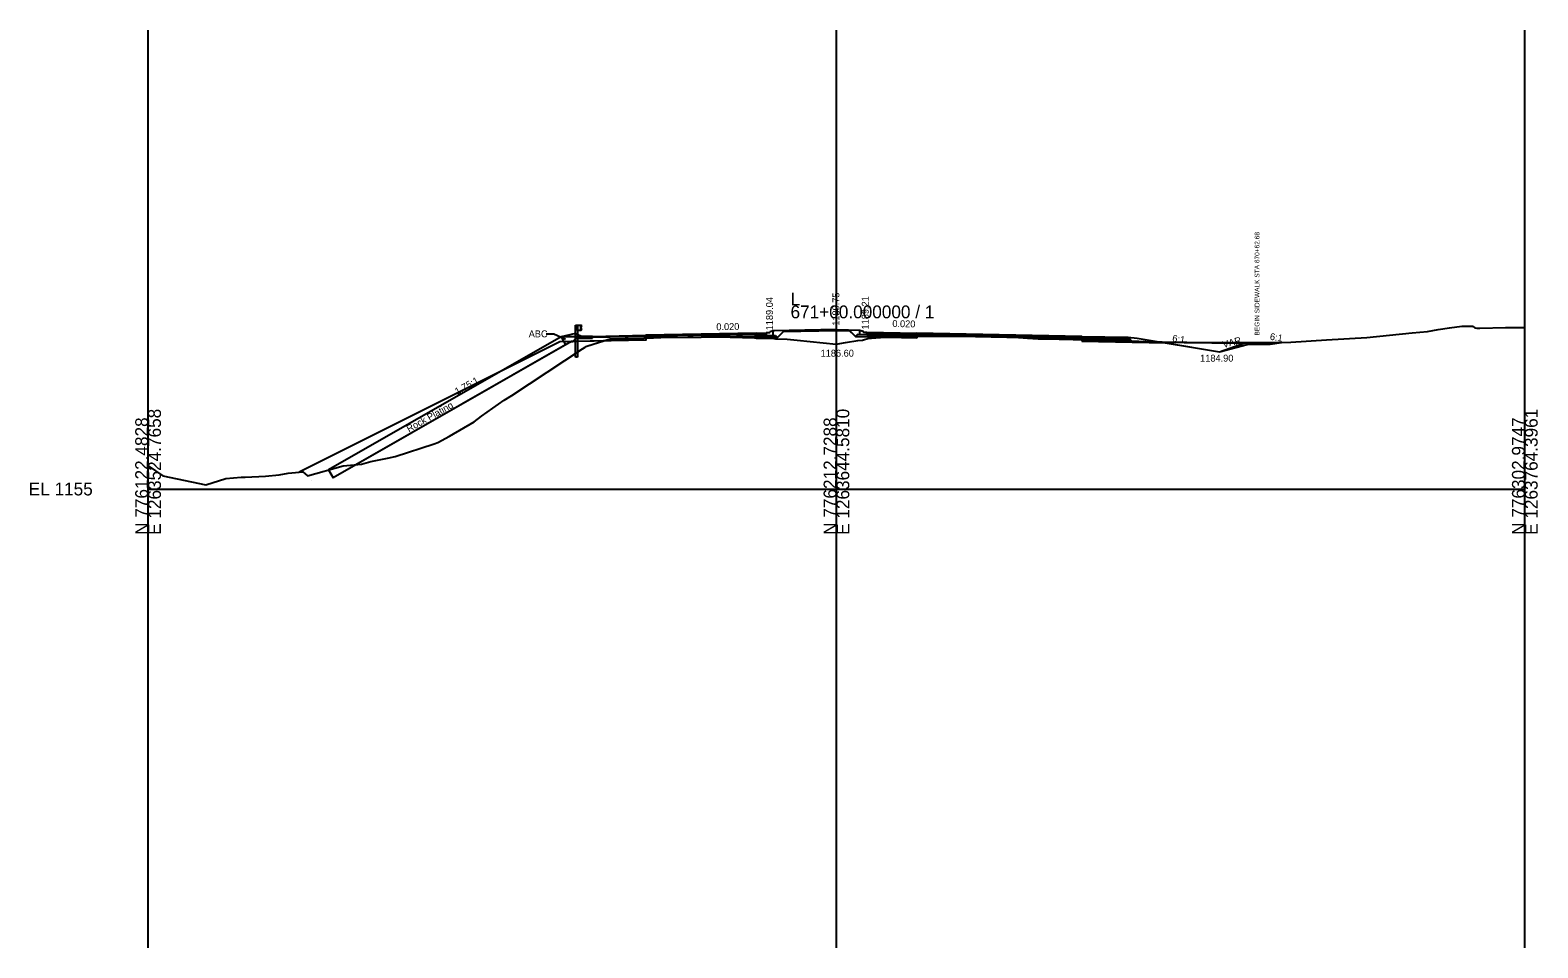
# Model space of a CAD drawing. Extents: x -41 to 1262860, y -100 to 777489.
# Drawn here: x -25.7 to 302.8, y 3845 to 4045 of the extents above; entities that cross this region are included whole.
import ezdxf

# ---------------------------------------------------------------- set-up
doc = ezdxf.new("R2010")
doc.units = 0
for name, color, linetype in [('Exist Cross Section Cell', 7, 'Continuous'), ('Exist XS Center Line Elevation Label', 7, 'Continuous'), ('Exist XS Ground Line', 7, 'Continuous'), ('Prop CMT Guardrail Graphics', 7, 'Continuous'), ('Prop CMT Pvmt Concrete', 7, 'Continuous'), ('Prop CMT Pvmt Course 1', 7, 'Continuous'), ('Prop CMT Pvmt Course 4', 7, 'Continuous'), ('Prop CMT Pvmt Surface', 7, 'Continuous'), ('Prop CMT Shld Paved Course 1', 7, 'Continuous'), ('Prop CMT Shld Paved Course 2', 7, 'Continuous'), ('Prop CMT Shld Paved Course 4', 7, 'Continuous'), ('Prop CMT Slope Grass', 7, 'Continuous'), ('Prop CMT Subgrade Earthwork', 7, 'Continuous'), ('Prop Conc Curb and Gutter', 7, 'Continuous'), ('Prop Conc Island Cover', 7, 'Continuous'), ('Prop XS Class II Rip Rap Ditch Liner', 7, 'Continuous'), ('Prop XS Ditch Standard Text', 7, 'Continuous'), ('Prop XS Earthwork Shape', 7, 'Continuous'), ('Prop XS Elevation Labels', 7, 'Continuous'), ('Prop XS Exc Vertical Line 1', 7, 'Continuous'), ('Prop XS Exc Vertical Line 2', 7, 'Continuous'), ('Prop XS Exc Vertical Line 3', 7, 'Continuous'), ('Prop XS Finish Grade', 7, 'Continuous'), ('Prop XS Hydro Elevations', 7, 'Continuous'), ('Prop XS SE Text', 7, 'Continuous'), ('Prop XS Side Slope Text', 7, 'Continuous'), ('Scratch_Level_0', 7, 'Continuous'), ('Scratch_Level_1', 7, 'Continuous'), ('Scratch_Level_4', 7, 'Continuous'), ('Scratch_Level_6', 7, 'Continuous'), ('Typical Curb CELL', 7, 'Continuous')]:
    doc.layers.add(name, color=color, linetype=linetype)

msp = doc.modelspace()

# ---------------------------------------------------------------- linework, layer by layer
at = {"layer": 'Exist Cross Section Cell'}
for p, q in [((150, 3945), (150, 3985)), ((0, 3945), (150, 3945)), ((150, 3945), (300, 3945))]:
    msp.add_line(p, q, dxfattribs=at)
at = {"layer": 'Exist XS Ground Line'}
msp.add_lwpolyline([(0, 3950.07), (3.25, 3947.86), (12.56, 3945.88), (16.96, 3947.31), (20.26, 3947.55), (21.19, 3947.6), (25.6, 3947.78), (28.55, 3948.12), (30.55, 3948.47), (33.71, 3948.76), (34.21, 3948.29), (34.77, 3947.9), (42.51, 3950.07), (46.52, 3950.38), (48.54, 3950.99), (52.17, 3951.74), (53.82, 3952.05), (62.32, 3954.84), (63.17, 3955.15), (65.72, 3956.54), (71.07, 3959.63), (72.69, 3960.86), (77.63, 3964.39), (79.28, 3965.35), (94.69, 3975.55), (95.23, 3975.92), (95.46, 3976.06), (95.49, 3976.08), (95.61, 3976.12), (100.7, 3977.72), (103.97, 3977.8), (108.06, 3977.89), (110.11, 3977.98), (111.76, 3978.05), (120.5, 3978.12), (124.2, 3978.16), (132.15, 3977.91), (136.34, 3977.78), (136.75, 3977.76), (139.25, 3977.62), (141.46, 3977.41), (149.97, 3976.59), (151.98, 3976.93), (154.65, 3977.34), (155.71, 3977.44), (157.06, 3977.84), (157.62, 3977.86), (159.63, 3978), (161.11, 3978.06), (165.41, 3978.24), (174.55, 3978.31), (176.91, 3978.32), (187.11, 3978.06), (189.67, 3977.99), (191.61, 3977.88), (193.93, 3977.75), (198.56, 3977.66), (198.76, 3977.65), (199.02, 3977.65), (214.2, 3977.22), (217.47, 3977.08), (219.74, 3977), (231.77, 3976.86), (232.06, 3976.85), (232.37, 3976.85), (232.78, 3976.84), (243.54, 3976.84), (249.04, 3977.02), (256.79, 3977.49), (265.57, 3978.03), (275.42, 3979.06), (278.8, 3979.31), (281.14, 3979.77), (283.59, 3980.13), (286.26, 3980.46), (288.62, 3980.51), (288.75, 3980.38), (289.11, 3980.12), (289.51, 3980.04), (290.23, 3980.08), (295.78, 3980.17), (300, 3980.2)], dxfattribs=at)
at = {"layer": 'Prop CMT Guardrail Graphics'}
for p, q in [((93.11, 3980.73), (93.59, 3980.73)), ((93.11, 3978.23), (93.11, 3980.73)), ((93.59, 3979.55), (93.59, 3980.73)), ((93.59, 3980.73), (94.26, 3980.73)), ((93.59, 3980.73), (93.59, 3978.22)), ((94.26, 3979.55), (93.59, 3979.55)), ((94.26, 3980.73), (94.26, 3979.55)), ((94.26, 3980.65), (94.26, 3979.63)), ((94.36, 3980.63), (94.26, 3980.65)), ((94.26, 3979.63), (94.36, 3979.65)), ((94.27, 3980.18), (94.5, 3980.39)), ((94.27, 3980.09), (94.27, 3980.18)), ((94.5, 3979.89), (94.27, 3980.09)), ((94.5, 3980.53), (94.36, 3980.63)), ((94.36, 3979.65), (94.5, 3979.75)), ((94.5, 3980.39), (94.5, 3980.53)), ((94.5, 3979.75), (94.5, 3979.89)), ((93.11, 3973.73), (93.11, 3978.23)), ((93.59, 3978.22), (93.59, 3973.73)), ((93.59, 3973.73), (93.11, 3973.73))]:
    msp.add_line(p, q, dxfattribs=at)
at = {"layer": 'Prop CMT Pvmt Concrete'}
for p, q in [((239.51, 3976.83), (244.51, 3976.93)), ((239.51, 3976.83), (239.51, 3976.5)), ((239.51, 3976.5), (244.52, 3976.6)), ((244.51, 3976.93), (244.51, 3976.6))]:
    msp.add_line(p, q, dxfattribs=at)
at = {"layer": 'Prop CMT Pvmt Course 1'}
for p, q in [((132.5, 3978.73), (134.71, 3978.77)), ((134.71, 3978.77), (134.71, 3979.02)), ((156.59, 3979.2), (156.59, 3978.95)), ((156.59, 3978.95), (167.5, 3978.73))]:
    msp.add_line(p, q, dxfattribs=at)
for points in [[(108.5, 3978.25), (108.5, 3978.5), (108.5, 3978.5), (132.5, 3978.98), (132.5, 3978.73), (132.5, 3978.73), (108.5, 3978.25), (108.5, 3978.25), (108.5, 3978.25)], [(203.5, 3978.01), (203.5, 3978.26), (203.5, 3978.26), (167.5, 3978.98), (167.5, 3978.73), (167.5, 3978.73), (203.5, 3978.01), (203.5, 3978.01), (203.5, 3978.01)]]:
    msp.add_lwpolyline(points, dxfattribs=at)
at = {"layer": 'Prop CMT Pvmt Course 4'}
msp.add_line((108.5, 3977.46), (93.44, 3977.16), dxfattribs=at)
at = {"layer": 'Prop CMT Pvmt Surface'}
for p, q in [((132.5, 3978.98), (108.5, 3978.5)), ((132.5, 3978.98), (134.71, 3979.02)), ((156.59, 3979.2), (167.5, 3978.98)), ((203.5, 3978.26), (167.5, 3978.98)), ((96.85, 3978.27), (108.5, 3978.5)), ((203.5, 3978.26), (213.5, 3978.06))]:
    msp.add_line(p, q, dxfattribs=at)
at = {"layer": 'Prop CMT Shld Paved Course 1'}
for p, q in [((108.5, 3978.25), (96.85, 3978.02)), ((104.5, 3978.42), (104.5, 3978.42)), ((108.5, 3978.5), (108.5, 3978.25)), ((108.5, 3978.25), (108.5, 3978.25)), ((203.5, 3978.26), (203.5, 3978.01)), ((203.5, 3978.01), (203.5, 3978.01)), ((203.5, 3978.01), (213.76, 3977.8)), ((207.5, 3978.18), (207.5, 3978.18)), ((213.76, 3977.8), (213.5, 3978.06))]:
    msp.add_line(p, q, dxfattribs=at)
at = {"layer": 'Prop CMT Shld Paved Course 2'}
for p, q in [((124.2, 3978.56), (120.5, 3978.49)), ((132.15, 3978.72), (124.2, 3978.56)), ((124.2, 3978.56), (124.2, 3978.56)), ((132.5, 3978.73), (132.15, 3978.72)), ((132.15, 3978.72), (132.15, 3978.72)), ((132.5, 3978.4), (132.5, 3978.73)), ((134.71, 3978.77), (134.71, 3978.44)), ((156.59, 3978.61), (156.59, 3978.95)), ((156.59, 3978.61), (167.5, 3978.4)), ((167.5, 3978.4), (167.5, 3978.73)), ((167.5, 3978.73), (167.5, 3978.73)), ((167.5, 3978.73), (174.55, 3978.59)), ((174.55, 3978.59), (174.55, 3978.59)), ((174.55, 3978.59), (176.91, 3978.54)), ((176.91, 3978.54), (176.91, 3978.54)), ((176.91, 3978.54), (187.11, 3978.34)), ((103.9, 3977.82), (103.9, 3977.82)), ((103.9, 3977.82), (103.9, 3977.82)), ((103.9, 3977.82), (103.9, 3977.82)), ((103.9, 3977.82), (103.9, 3977.82)), ((110.11, 3978.28), (108.5, 3978.25)), ((108.5, 3978.25), (108.5, 3977.92)), ((108.5, 3978.25), (108.5, 3977.92)), ((108.5, 3977.92), (108.5, 3977.92)), ((108.5, 3977.92), (108.5, 3977.92)), ((108.5, 3977.92), (108.61, 3977.92)), ((108.61, 3977.92), (110.11, 3977.98)), ((108.61, 3977.92), (108.61, 3977.92)), ((111.76, 3978.31), (110.11, 3978.28)), ((110.11, 3978.28), (110.11, 3978.28)), ((110.11, 3977.98), (111.76, 3978.05)), ((110.11, 3977.98), (110.11, 3977.98)), ((120.5, 3978.49), (111.76, 3978.31)), ((111.76, 3978.31), (111.76, 3978.31)), ((111.76, 3978.05), (117.6, 3978.1)), ((111.76, 3978.05), (111.76, 3978.05)), ((117.6, 3978.1), (120.5, 3978.16)), ((117.6, 3978.1), (117.6, 3978.1)), ((120.5, 3978.49), (120.5, 3978.49)), ((120.5, 3978.16), (124.2, 3978.23)), ((120.5, 3978.16), (120.5, 3978.16)), ((124.2, 3978.23), (132.15, 3978.39)), ((124.2, 3978.23), (124.2, 3978.23)), ((132.15, 3978.39), (132.5, 3978.4)), ((132.15, 3978.39), (132.15, 3978.39)), ((132.5, 3978.4), (134.71, 3978.44)), ((132.5, 3978.4), (132.5, 3978.4)), ((172.65, 3978.29), (167.5, 3978.4)), ((167.5, 3978.4), (167.5, 3978.4)), ((167.5, 3978.4), (167.5, 3978.4)), ((174.55, 3978.31), (172.65, 3978.29)), ((172.65, 3978.29), (172.65, 3978.29)), ((176.91, 3978.32), (174.55, 3978.31)), ((174.55, 3978.31), (174.55, 3978.31)), ((187.11, 3978.06), (176.91, 3978.32)), ((176.91, 3978.32), (176.91, 3978.32)), ((187.11, 3978.34), (187.11, 3978.34)), ((187.11, 3978.34), (189.67, 3978.29)), ((189.67, 3977.99), (187.11, 3978.06)), ((187.11, 3978.06), (187.11, 3978.06)), ((189.67, 3978.29), (191.61, 3978.25)), ((190.61, 3977.93), (189.67, 3977.99)), ((189.67, 3977.99), (189.67, 3977.99)), ((191.61, 3977.91), (190.61, 3977.93)), ((191.61, 3978.25), (191.61, 3978.25)), ((191.61, 3978.25), (193.93, 3978.2)), ((193.93, 3977.87), (191.61, 3977.91)), ((191.61, 3977.91), (191.61, 3977.91)), ((193.93, 3978.2), (193.93, 3978.2)), ((193.93, 3978.2), (193.93, 3978.2)), ((193.93, 3978.2), (198.56, 3978.11)), ((198.56, 3977.78), (193.93, 3977.87)), ((193.93, 3977.87), (193.93, 3977.87)), ((193.93, 3977.87), (193.93, 3977.87)), ((198.56, 3978.11), (198.56, 3978.11)), ((198.56, 3978.11), (198.76, 3978.1)), ((198.76, 3977.77), (198.56, 3977.78)), ((198.56, 3977.78), (198.56, 3977.78)), ((198.76, 3978.1), (199.02, 3978.1)), ((199.02, 3977.77), (198.76, 3977.77)), ((199.02, 3978.1), (199.02, 3978.1)), ((199.02, 3978.1), (203.5, 3978.01)), ((203.5, 3977.68), (199.02, 3977.77)), ((199.02, 3977.77), (199.02, 3977.77)), ((203.5, 3978.01), (203.5, 3977.68)), ((203.5, 3978.01), (203.5, 3978.01)), ((203.5, 3978.01), (203.5, 3977.68)), ((203.5, 3977.68), (203.5, 3977.68)), ((203.5, 3977.68), (214.1, 3977.46)), ((203.5, 3977.68), (203.5, 3977.68)), ((203.5, 3977.68), (203.5, 3977.68)), ((214.1, 3977.46), (213.76, 3977.8))]:
    msp.add_line(p, q, dxfattribs=at)
at = {"layer": 'Prop CMT Shld Paved Course 4'}
for p, q in [((154.59, 3978.65), (154.14, 3978.2)), ((156.59, 3978.61), (154.59, 3978.65)), ((92.58, 3977.14), (93.32, 3977.88)), ((92.59, 3977.14), (93.33, 3977.88)), ((93.32, 3977.88), (93.83, 3977.88)), ((93.83, 3977.88), (93.33, 3977.88)), ((103.9, 3977.82), (103.9, 3977.82)), ((103.9, 3977.82), (103.9, 3977.82)), ((108.5, 3977.92), (108.5, 3977.46)), ((117.6, 3978.1), (120.5, 3978.12)), ((120.5, 3978.12), (124.2, 3978.16)), ((132.15, 3977.91), (124.2, 3978.16)), ((132.5, 3977.9), (132.15, 3977.91)), ((132.5, 3978.4), (132.5, 3977.94)), ((132.5, 3977.94), (137.16, 3978.03)), ((134.71, 3978.44), (136.71, 3978.48)), ((136.71, 3978.48), (137.16, 3978.03)), ((154.14, 3978.2), (167.5, 3977.94)), ((167.5, 3978.4), (167.5, 3977.94)), ((172.65, 3978.29), (167.5, 3978.25)), ((191.61, 3977.88), (190.61, 3977.93)), ((193.93, 3977.75), (191.61, 3977.88)), ((193.93, 3977.75), (198.56, 3977.66)), ((198.76, 3977.65), (198.56, 3977.66)), ((198.76, 3977.65), (199.02, 3977.65)), ((203.5, 3977.52), (199.02, 3977.65)), ((203.5, 3977.68), (203.5, 3977.22)), ((203.5, 3977.22), (214.56, 3977)), ((214.56, 3977), (214.1, 3977.46))]:
    msp.add_line(p, q, dxfattribs=at)
at = {"layer": 'Prop CMT Slope Grass'}
for q in [(90, 3978.13), (93.83, 3978.56)]:
    msp.add_line((93.13, 3978.91), q, dxfattribs=at)
at = {"layer": 'Prop CMT Subgrade Earthwork'}
for p, q in [((137.16, 3978.03), (138.65, 3979.52)), ((154.14, 3978.2), (152.65, 3979.69)), ((108.5, 3977.46), (92.28, 3977.13)), ((108.5, 3977.46), (108.5, 3977.91)), ((137.16, 3978.03), (132.5, 3977.94)), ((132.5, 3977.94), (132.5, 3977.9)), ((167.5, 3977.94), (154.14, 3978.2)), ((167.5, 3978.25), (167.5, 3977.94)), ((203.5, 3977.52), (203.5, 3977.22)), ((203.5, 3977.22), (221.78, 3976.85))]:
    msp.add_line(p, q, dxfattribs=at)
at = {"layer": 'Prop Conc Curb and Gutter'}
for p, q in [((135.4, 3979.04), (134.71, 3979.02)), ((134.71, 3979.02), (134.71, 3978.44)), ((135.46, 3979.12), (135.46, 3979.1)), ((136.21, 3979.47), (135.56, 3979.25)), ((136.21, 3978.47), (136.21, 3979.47)), ((155.09, 3979.64), (155.74, 3979.43)), ((155.09, 3978.64), (155.09, 3979.64)), ((156.59, 3978.61), (155.09, 3978.64)), ((155.84, 3979.29), (155.84, 3979.27)), ((155.9, 3979.21), (156.59, 3979.2)), ((156.59, 3978.61), (156.59, 3979.2)), ((134.71, 3978.44), (136.21, 3978.47)), ((136.21, 3978.47), (136.21, 3978.47))]:
    msp.add_line(p, q, dxfattribs=at)
for centre, radius, start, end in [((135.4, 3979.1), 0.0625, 271.1458, 360), ((135.61, 3979.12), 0.146, 108.435, 180), ((155.69, 3979.29), 0.146, 0, 71.565), ((155.9, 3979.27), 0.0625, 180, 268.8542)]:
    msp.add_arc(centre, radius, start, end, dxfattribs=at)
at = {"layer": 'Prop Conc Island Cover'}
for p, q in [((150, 3979.75), (136.21, 3979.47)), ((136.21, 3979.21), (136.21, 3979.21)), ((150, 3979.75), (155.09, 3979.64))]:
    msp.add_line(p, q, dxfattribs=at)
at = {"layer": 'Prop XS Class II Rip Rap Ditch Liner'}
for p, q in [((86.72, 3978.79), (88.43, 3978.79)), ((88.43, 3978.79), (90.93, 3977.69)), ((90, 3978.13), (39.34, 3949.19)), ((92.28, 3977.13), (40.34, 3947.45)), ((93.83, 3978.14), (90, 3978.13)), ((90, 3978.13), (90.99, 3976.4)), ((92.28, 3977.13), (90.99, 3976.4)), ((92.28, 3977.13), (92.59, 3977.14)), ((92.59, 3977.14), (93.33, 3977.88)), ((93.33, 3977.88), (93.83, 3977.88)), ((39.34, 3949.19), (40.34, 3947.45))]:
    msp.add_line(p, q, dxfattribs=at)
at = {"layer": 'Prop XS Earthwork Shape'}
for points in [[(141.46, 3977.41), (149.97, 3976.59), (151.98, 3976.93), (154.65, 3977.34), (155.71, 3977.44), (157.06, 3977.84), (157.62, 3977.86), (159.63, 3978), (161.11, 3978.06), (161.24, 3978.06), (154.14, 3978.2), (152.91, 3979.44), (150, 3979.5), (138.39, 3979.26), (137.16, 3978.03), (132.5, 3977.94), (132.5, 3977.9), (136.34, 3977.78), (136.75, 3977.76), (139.25, 3977.62)], [(62.32, 3954.84), (63.17, 3955.15), (65.72, 3956.54), (71.07, 3959.63), (72.69, 3960.86), (77.63, 3964.39), (79.28, 3965.35), (94.69, 3975.55), (95.23, 3975.92), (95.46, 3976.06), (95.49, 3976.08), (95.61, 3976.12), (99.27, 3977.27), (93.44, 3977.16), (89.7, 3977.08), (32.91, 3948.68), (33.71, 3948.76), (34.21, 3948.29), (34.77, 3947.9), (42.51, 3950.07), (46.52, 3950.38), (48.54, 3950.99), (52.17, 3951.74), (53.82, 3952.05)], [(103.97, 3977.8), (108.06, 3977.89), (108.5, 3977.91), (108.5, 3977.46), (99.27, 3977.27), (100.7, 3977.72)], [(161.24, 3978.06), (165.41, 3978.24), (167.5, 3978.25), (167.5, 3977.94)], [(203.5, 3977.22), (214.56, 3977), (214.35, 3977.21), (214.2, 3977.22), (203.5, 3977.52)], [(214.56, 3977), (221.78, 3976.85), (221.01, 3976.98), (219.74, 3977), (217.47, 3977.08), (214.35, 3977.21)], [(233.5, 3974.9), (239.5, 3976.51), (245, 3976.62), (247, 3976.95), (243.54, 3976.84), (232.78, 3976.84), (232.37, 3976.85), (232.06, 3976.85), (231.77, 3976.86), (221.01, 3976.98), (221.78, 3976.85)]]:
    msp.add_lwpolyline(points, close=True, dxfattribs=at)
at = {"layer": 'Prop XS Exc Vertical Line 1'}
msp.add_line((0, 3845), (0, 4045), dxfattribs=at)
at = {"layer": 'Prop XS Exc Vertical Line 2'}
msp.add_line((150, 3845), (150, 4045), dxfattribs=at)
at = {"layer": 'Prop XS Exc Vertical Line 3'}
msp.add_line((300, 3845), (300, 4045), dxfattribs=at)
at = {"layer": 'Prop XS Finish Grade'}
for p, q in [((90.99, 3976.4), (45.3, 3950.29)), ((213.5, 3978.06), (215.5, 3977.9)), ((213.5, 3978.06), (214.56, 3977)), ((215.5, 3977.9), (233.5, 3974.9)), ((233.5, 3974.9), (239.01, 3976.82)), ((239.01, 3976.82), (245.01, 3976.94)), ((245.01, 3976.94), (245.29, 3976.9)), ((35.53, 3946.87), (35.53, 3946.87))]:
    msp.add_line(p, q, dxfattribs=at)
at = {"layer": 'Scratch_Level_0'}
for p, q in [((136.21, 3979.47), (136.21, 3979.22)), ((155.09, 3979.64), (155.09, 3979.39))]:
    msp.add_line(p, q, dxfattribs=at)
at = {"layer": 'Scratch_Level_1'}
msp.add_line((239.01, 3976.82), (244.51, 3976.93), dxfattribs=at)
at = {"layer": 'Scratch_Level_4'}
msp.add_line((300, 3845), (300, 4045), dxfattribs=at)
at = {"layer": 'Scratch_Level_6'}
msp.add_line((0, 3845), (0, 4045), dxfattribs=at)
at = {"layer": 'Typical Curb CELL'}
for p, q in [((93.83, 3977.88), (93.83, 3978.56)), ((94.52, 3978.21), (93.83, 3978.56)), ((93.83, 3977.88), (96.85, 3977.85)), ((93.87, 3978.18), (94.02, 3978.22)), ((94, 3978.13), (93.87, 3978.18)), ((94.02, 3978.22), (94, 3978.13)), ((94.54, 3978.09), (94.43, 3978.02)), ((94.43, 3978.02), (94.6, 3977.97)), ((96.84, 3978.27), (94.52, 3978.21)), ((94.6, 3977.97), (94.54, 3978.09)), ((95.28, 3978.14), (95.24, 3978.02)), ((95.24, 3978.02), (95.36, 3978.02)), ((95.36, 3978.02), (95.28, 3978.14)), ((95.78, 3978.08), (95.68, 3978)), ((95.68, 3978), (95.85, 3977.96)), ((95.85, 3977.96), (95.78, 3978.08)), ((96.53, 3978.13), (96.49, 3978.01)), ((96.49, 3978.01), (96.61, 3978.01)), ((96.61, 3978.01), (96.53, 3978.13)), ((96.85, 3978.27), (96.85, 3978.27)), ((96.85, 3977.85), (96.85, 3978.26))]:
    msp.add_line(p, q, dxfattribs=at)
for centre in [(93.9, 3978.26), (93.99, 3977.99), (94.11, 3978.04), (94.37, 3978.07), (94.38, 3978.01), (94.56, 3977.93), (94.59, 3978.03), (94.78, 3977.99), (94.83, 3978.1), (94.96, 3978.07), (94.99, 3977.95), (95.05, 3977.98), (95.24, 3977.98), (95.36, 3978.03), (95.45, 3978.02), (95.55, 3977.97), (95.61, 3978.11), (95.62, 3978.05), (95.63, 3978), (95.84, 3978.02), (96.03, 3977.98), (96.08, 3978.09), (96.13, 3978.06), (96.21, 3978.06), (96.24, 3977.93), (96.29, 3977.97), (96.36, 3978.15), (96.72, 3978.22), (96.76, 3978.09)]:
    msp.add_circle(centre, 0.00802, dxfattribs=at)
msp.add_arc((96.84, 3978.26), 0.0104, 359.4338, 91.4818, dxfattribs=at)

# ---------------------------------------------------------------- texts
at = {"layer": 'Exist Cross Section Cell'}
for s, p in [('671+00.000000 / 1', (140, 3982.2)), ('L', (140, 3985)), ('EL 1155', (-26, 3943.6))]:
    msp.add_text(s, height=2.8, dxfattribs=at).set_placement(p)
for s, p in [('E 1263524.7658', (2.8, 3935)), ('E 1263644.5810', (152.8, 3935)), ('E 1263764.3961', (302.8, 3935)), ('N 776122.4828', (0, 3935)), ('N 776212.7288', (150, 3935)), ('N 776302.9747', (300, 3935))]:
    msp.add_text(s, height=2.8, rotation=90, dxfattribs=at).set_placement(p)
at = {"layer": 'Exist XS Center Line Elevation Label'}
msp.add_text('1186.60', height=1.5, dxfattribs=at).set_placement((146.55, 3973.85))
at = {"layer": 'Prop XS Ditch Standard Text'}
msp.add_text('1184.90', height=1.5, dxfattribs=at).set_placement((229.25, 3972.76))
at = {"layer": 'Prop XS Elevation Labels'}
for s, p in [('1189.04', (136.16, 3979.58)), ('1189.21', (157.03, 3979.76))]:
    msp.add_text(s, height=1.5, rotation=90, dxfattribs=at).set_placement(p)
at = {"layer": 'Prop XS Hydro Elevations'}
for s, height, p in [('BEGIN SIDEWALK STA 670+62.68', 1.0331, (242.17, 3978.45)), ('1189.75', 1.5, (150.63, 3980.57))]:
    msp.add_text(s, height=height, rotation=90, dxfattribs=at).set_placement(p)
at = {"layer": 'Prop XS SE Text'}
for rotation, p in [(358.8542, (162.17, 3980.31)), (1.1458, (123.84, 3979.59))]:
    msp.add_text('0.020', height=1.5, rotation=rotation, dxfattribs=at).set_placement(p)
at = {"layer": 'Prop XS Side Slope Text'}
for s, rotation, p in [('ABC', 0.2627, (82.94, 3978.05)), ('6:1', 350.5377, (223.09, 3977.17)), ('6:1', 350.5191, (244.37, 3977.55)), ('VAR.', 15.0235, (234.37, 3975.7)), ('1.75:1', 29.1921, (67.35, 3965.5)), ('Rock Plating', 29.1921, (56.84, 3957.34))]:
    msp.add_text(s, height=1.5, rotation=rotation, dxfattribs=at).set_placement(p)

doc.saveas('drawing.dxf')
